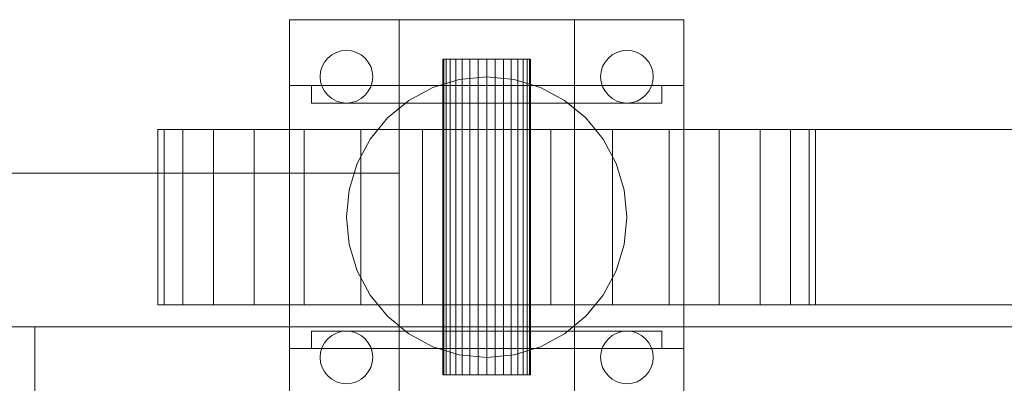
# Model space of a CAD drawing. Header units: millimetres. Extents: x -4738 to 65662, y -68080 to 6847.
# Tile 747 of 1056: x 26844 to 27068, y -17758 to -17675. Entities that reach past the tile are written whole.
import ezdxf

# ---------------------------------------------------------------- set-up
doc = ezdxf.new("R2010")
doc.units = ezdxf.units.MM
doc.layers.add('superior_bajante_movil', color=7, linetype='Continuous', lineweight=0)

msp = doc.modelspace()

# ---------------------------------------------------------------- linework, layer by layer
at = {"layer": 'superior_bajante_movil'}
for p, q in [((26905.067, -17765), (26905.067, -17675)), ((26905.067, -17675), (26995.067, -17675)), ((26930.067, -17980), (26930.067, -17675)), ((26930.067, -17675), (26970.067, -17675)), ((26970.067, -17675), (26970.067, -17980)), ((26995.067, -17675), (26995.067, -17765)), ((26913.825, -17683.757), (26914.734, -17683.011)), ((26914.734, -17683.011), (26915.771, -17682.457)), ((26915.771, -17682.457), (26916.897, -17682.115)), ((26916.897, -17682.115), (26918.067, -17682)), ((26918.067, -17682), (26919.238, -17682.115)), ((26919.238, -17682.115), (26920.364, -17682.457)), ((26920.364, -17682.457), (26921.401, -17683.011)), ((26921.401, -17683.011), (26922.31, -17683.757)), ((26977.825, -17683.757), (26978.734, -17683.011)), ((26978.734, -17683.011), (26979.771, -17682.457)), ((26979.771, -17682.457), (26980.897, -17682.115)), ((26980.897, -17682.115), (26982.067, -17682)), ((26982.067, -17682), (26983.238, -17682.115)), ((26983.238, -17682.115), (26984.364, -17682.457)), ((26984.364, -17682.457), (26985.401, -17683.011)), ((26985.401, -17683.011), (26986.31, -17683.757)), ((26912.524, -17685.704), (26913.079, -17684.667)), ((26913.079, -17684.667), (26913.825, -17683.757)), ((26922.31, -17683.757), (26923.056, -17684.667)), ((26923.056, -17684.667), (26923.611, -17685.704)), ((26940.26, -17684), (26940.067, -17684)), ((26940.067, -17684), (26940.067, -17756)), ((26940.829, -17684), (26940.26, -17684)), ((26940.26, -17684), (26940.26, -17756)), ((26941.753, -17684), (26940.829, -17684)), ((26940.829, -17684), (26940.829, -17756)), ((26942.996, -17684), (26941.753, -17684)), ((26941.753, -17684), (26941.753, -17756)), ((26944.512, -17684), (26942.996, -17684)), ((26942.996, -17684), (26942.996, -17756)), ((26946.241, -17684), (26944.512, -17684)), ((26944.512, -17684), (26944.512, -17756)), ((26948.117, -17684), (26946.241, -17684)), ((26946.241, -17684), (26946.241, -17756)), ((26950.067, -17684), (26948.117, -17684)), ((26948.117, -17684), (26948.117, -17756)), ((26952.018, -17684), (26950.067, -17684)), ((26950.067, -17684), (26950.067, -17756)), ((26953.894, -17684), (26952.018, -17684)), ((26952.018, -17684), (26952.018, -17756)), ((26955.623, -17684), (26953.894, -17684)), ((26953.894, -17684), (26953.894, -17756)), ((26957.139, -17684), (26955.623, -17684)), ((26955.623, -17684), (26955.623, -17756)), ((26958.382, -17684), (26957.139, -17684)), ((26957.139, -17684), (26957.139, -17756)), ((26959.306, -17684), (26958.382, -17684)), ((26958.382, -17684), (26958.382, -17756)), ((26959.875, -17684), (26959.306, -17684)), ((26959.306, -17684), (26959.306, -17756)), ((26959.875, -17684), (26960.067, -17684)), ((26959.875, -17684), (26959.875, -17756)), ((26960.067, -17756), (26960.067, -17684)), ((26976.524, -17685.704), (26977.079, -17684.667)), ((26977.079, -17684.667), (26977.825, -17683.757)), ((26986.31, -17683.757), (26987.056, -17684.667)), ((26987.056, -17684.667), (26987.611, -17685.704)), ((26912.067, -17688), (26912.183, -17686.829)), ((26912.183, -17686.829), (26912.524, -17685.704)), ((26923.611, -17685.704), (26923.952, -17686.829)), ((26923.952, -17686.829), (26924.067, -17688)), ((26976.067, -17688), (26976.183, -17686.829)), ((26976.183, -17686.829), (26976.524, -17685.704)), ((26987.611, -17685.704), (26987.952, -17686.829)), ((26987.952, -17686.829), (26988.067, -17688)), ((26912.183, -17689.171), (26912.067, -17688)), ((26912.524, -17690.296), (26912.183, -17689.171)), ((26923.952, -17689.171), (26923.611, -17690.296)), ((26924.067, -17688), (26923.952, -17689.171)), ((26937.822, -17690.436), (26943.825, -17688.615)), ((26943.825, -17688.615), (26950.067, -17688)), ((26950.067, -17688), (26956.31, -17688.615)), ((26956.31, -17688.615), (26962.313, -17690.436)), ((26976.183, -17689.171), (26976.067, -17688)), ((26976.524, -17690.296), (26976.183, -17689.171)), ((26987.952, -17689.171), (26987.611, -17690.296)), ((26988.067, -17688), (26987.952, -17689.171)), ((26905.067, -17750), (26905.067, -17690)), ((26905.067, -17690), (26995.067, -17690)), ((26910.067, -17694), (26910.067, -17690)), ((26910.067, -17690), (26990.067, -17690)), ((26913.079, -17691.333), (26912.524, -17690.296)), ((26913.825, -17692.243), (26913.079, -17691.333)), ((26923.056, -17691.333), (26922.31, -17692.243)), ((26923.611, -17690.296), (26923.056, -17691.333)), ((26932.289, -17693.393), (26937.822, -17690.436)), ((26962.313, -17690.436), (26967.846, -17693.393)), ((26977.079, -17691.333), (26976.524, -17690.296)), ((26977.825, -17692.243), (26977.079, -17691.333)), ((26987.056, -17691.333), (26986.31, -17692.243)), ((26987.611, -17690.296), (26987.056, -17691.333)), ((26990.067, -17690), (26990.067, -17694)), ((26995.067, -17690), (26995.067, -17750)), ((26990.067, -17694), (26910.067, -17694)), ((26914.734, -17692.989), (26913.825, -17692.243)), ((26915.771, -17693.543), (26914.734, -17692.989)), ((26916.897, -17693.885), (26915.771, -17693.543)), ((26918.067, -17694), (26916.897, -17693.885)), ((26919.238, -17693.885), (26918.067, -17694)), ((26920.364, -17693.543), (26919.238, -17693.885)), ((26921.401, -17692.989), (26920.364, -17693.543)), ((26922.31, -17692.243), (26921.401, -17692.989)), ((26927.44, -17697.373), (26932.289, -17693.393)), ((26967.846, -17693.393), (26972.695, -17697.373)), ((26978.734, -17692.989), (26977.825, -17692.243)), ((26979.771, -17693.543), (26978.734, -17692.989)), ((26980.897, -17693.885), (26979.771, -17693.543)), ((26982.067, -17694), (26980.897, -17693.885)), ((26983.238, -17693.885), (26982.067, -17694)), ((26984.364, -17693.543), (26983.238, -17693.885)), ((26985.401, -17692.989), (26984.364, -17693.543)), ((26986.31, -17692.243), (26985.401, -17692.989)), ((26923.46, -17702.222), (26927.44, -17697.373)), ((26972.695, -17697.373), (26976.675, -17702.222)), ((26876.509, -17700), (26875.067, -17700)), ((26875.067, -17700), (26875.067, -17740)), ((26880.777, -17700), (26876.509, -17700)), ((26876.509, -17700), (26876.509, -17740)), ((26887.707, -17700), (26880.777, -17700)), ((26880.777, -17700), (26880.777, -17740)), ((26897.034, -17700), (26887.707, -17700)), ((26887.707, -17700), (26887.707, -17740)), ((26908.4, -17700), (26897.034, -17700)), ((26897.034, -17700), (26897.034, -17740)), ((26921.366, -17700), (26908.4, -17700)), ((26908.4, -17700), (26908.4, -17740)), ((26935.436, -17700), (26921.366, -17700)), ((26921.366, -17700), (26921.366, -17740)), ((26950.067, -17700), (26935.436, -17700)), ((26935.436, -17700), (26935.436, -17740)), ((26950.067, -17740), (26950.067, -17700)), ((26950.067, -17700), (28253.576, -17700)), ((26964.699, -17700), (26950.067, -17700)), ((26978.769, -17700), (26964.699, -17700)), ((26964.699, -17700), (26964.699, -17740)), ((26991.735, -17700), (26978.769, -17700)), ((26978.769, -17700), (26978.769, -17740)), ((27003.1, -17700), (26991.735, -17700)), ((26991.735, -17700), (26991.735, -17740)), ((27012.428, -17700), (27003.1, -17700)), ((27003.1, -17700), (27003.1, -17740)), ((27019.358, -17700), (27012.428, -17700)), ((27012.428, -17700), (27012.428, -17740)), ((27023.626, -17700), (27019.358, -17700)), ((27019.358, -17700), (27019.358, -17740)), ((27023.626, -17700), (27025.067, -17700)), ((27023.626, -17700), (27023.626, -17740)), ((27025.067, -17740), (27025.067, -17700)), ((26920.503, -17707.754), (26923.46, -17702.222)), ((26976.675, -17702.222), (26979.632, -17707.754)), ((26918.682, -17713.757), (26920.503, -17707.754)), ((26979.632, -17707.754), (26981.453, -17713.757)), ((26810.067, -17710), (26930.067, -17710)), ((26930.067, -17710), (26930.067, -17820)), ((26918.067, -17720), (26918.682, -17713.757)), ((26981.453, -17713.757), (26982.067, -17720)), ((26918.682, -17726.243), (26918.067, -17720)), ((26982.067, -17720), (26981.453, -17726.243)), ((26920.503, -17732.246), (26918.682, -17726.243)), ((26981.453, -17726.243), (26979.632, -17732.246)), ((26923.46, -17737.778), (26920.503, -17732.246)), ((26979.632, -17732.246), (26976.675, -17737.778)), ((26927.44, -17742.627), (26923.46, -17737.778)), ((26976.675, -17737.778), (26972.695, -17742.627)), ((26876.509, -17740), (26875.067, -17740)), ((26880.777, -17740), (26876.509, -17740)), ((26887.707, -17740), (26880.777, -17740)), ((26897.034, -17740), (26887.707, -17740)), ((26908.4, -17740), (26897.034, -17740)), ((26921.366, -17740), (26908.4, -17740)), ((26935.436, -17740), (26921.366, -17740)), ((26930.067, -17740), (26970.067, -17740)), ((26930.067, -17740), (26930.067, -17780)), ((26950.067, -17740), (26935.436, -17740)), ((28253.576, -17740), (26950.067, -17740)), ((26964.699, -17740), (26950.067, -17740)), ((26978.769, -17740), (26964.699, -17740)), ((26970.067, -17780), (26970.067, -17740)), ((26991.735, -17740), (26978.769, -17740)), ((27003.1, -17740), (26991.735, -17740)), ((27012.428, -17740), (27003.1, -17740)), ((27019.358, -17740), (27012.428, -17740)), ((27023.626, -17740), (27019.358, -17740)), ((27025.067, -17740), (27023.626, -17740)), ((26932.289, -17746.607), (26927.44, -17742.627)), ((26972.695, -17742.627), (26967.846, -17746.607)), ((28336.817, -17745), (26833.309, -17745)), ((26846.989, -17745), (26833.309, -17745)), ((26846.989, -17745), (28350.498, -17745)), ((26846.989, -17775), (26846.989, -17745)), ((26910.067, -17750), (26910.067, -17746)), ((26910.067, -17746), (26990.067, -17746)), ((26915.771, -17746.457), (26916.897, -17746.115)), ((26916.897, -17746.115), (26918.067, -17746)), ((26918.067, -17746), (26919.238, -17746.115)), ((26919.238, -17746.115), (26920.364, -17746.457)), ((26979.771, -17746.457), (26980.897, -17746.115)), ((26980.897, -17746.115), (26982.067, -17746)), ((26982.067, -17746), (26983.238, -17746.115)), ((26983.238, -17746.115), (26984.364, -17746.457)), ((26990.067, -17746), (26990.067, -17750)), ((26913.079, -17748.667), (26913.825, -17747.757)), ((26913.825, -17747.757), (26914.734, -17747.011)), ((26914.734, -17747.011), (26915.771, -17746.457)), ((26920.364, -17746.457), (26921.401, -17747.011)), ((26921.401, -17747.011), (26922.31, -17747.757)), ((26922.31, -17747.757), (26923.056, -17748.667)), ((26937.822, -17749.564), (26932.289, -17746.607)), ((26967.846, -17746.607), (26962.313, -17749.564)), ((26977.079, -17748.667), (26977.825, -17747.757)), ((26977.825, -17747.757), (26978.734, -17747.011)), ((26978.734, -17747.011), (26979.771, -17746.457)), ((26984.364, -17746.457), (26985.401, -17747.011)), ((26985.401, -17747.011), (26986.31, -17747.757)), ((26986.31, -17747.757), (26987.056, -17748.667)), ((26995.067, -17750), (26905.067, -17750)), ((26990.067, -17750), (26910.067, -17750)), ((26912.183, -17750.829), (26912.524, -17749.704)), ((26912.524, -17749.704), (26913.079, -17748.667)), ((26923.056, -17748.667), (26923.611, -17749.704)), ((26923.611, -17749.704), (26923.952, -17750.829)), ((26943.825, -17751.385), (26937.822, -17749.564)), ((26962.313, -17749.564), (26956.31, -17751.385)), ((26976.183, -17750.829), (26976.524, -17749.704)), ((26976.524, -17749.704), (26977.079, -17748.667)), ((26987.056, -17748.667), (26987.611, -17749.704)), ((26987.611, -17749.704), (26987.952, -17750.829)), ((26912.067, -17752), (26912.183, -17750.829)), ((26912.183, -17753.171), (26912.067, -17752)), ((26923.952, -17750.829), (26924.067, -17752)), ((26924.067, -17752), (26923.952, -17753.171)), ((26950.067, -17752), (26943.825, -17751.385)), ((26956.31, -17751.385), (26950.067, -17752)), ((26976.067, -17752), (26976.183, -17750.829)), ((26976.183, -17753.171), (26976.067, -17752)), ((26987.952, -17750.829), (26988.067, -17752)), ((26988.067, -17752), (26987.952, -17753.171)), ((26912.524, -17754.296), (26912.183, -17753.171)), ((26913.079, -17755.333), (26912.524, -17754.296)), ((26923.611, -17754.296), (26923.056, -17755.333)), ((26923.952, -17753.171), (26923.611, -17754.296)), ((26976.524, -17754.296), (26976.183, -17753.171)), ((26977.079, -17755.333), (26976.524, -17754.296)), ((26987.611, -17754.296), (26987.056, -17755.333)), ((26987.952, -17753.171), (26987.611, -17754.296)), ((26913.825, -17756.243), (26913.079, -17755.333)), ((26914.734, -17756.989), (26913.825, -17756.243)), ((26915.771, -17757.543), (26914.734, -17756.989)), ((26921.401, -17756.989), (26920.364, -17757.543)), ((26922.31, -17756.243), (26921.401, -17756.989)), ((26923.056, -17755.333), (26922.31, -17756.243)), ((26940.26, -17756), (26940.067, -17756)), ((26940.829, -17756), (26940.26, -17756)), ((26941.753, -17756), (26940.829, -17756)), ((26942.996, -17756), (26941.753, -17756)), ((26944.512, -17756), (26942.996, -17756)), ((26946.241, -17756), (26944.512, -17756)), ((26948.117, -17756), (26946.241, -17756)), ((26950.067, -17756), (26948.117, -17756)), ((26952.018, -17756), (26950.067, -17756)), ((26953.894, -17756), (26952.018, -17756)), ((26955.623, -17756), (26953.894, -17756)), ((26957.139, -17756), (26955.623, -17756)), ((26958.382, -17756), (26957.139, -17756)), ((26959.306, -17756), (26958.382, -17756)), ((26959.875, -17756), (26959.306, -17756)), ((26960.067, -17756), (26959.875, -17756)), ((26977.825, -17756.243), (26977.079, -17755.333)), ((26978.734, -17756.989), (26977.825, -17756.243)), ((26979.771, -17757.543), (26978.734, -17756.989)), ((26985.401, -17756.989), (26984.364, -17757.543)), ((26986.31, -17756.243), (26985.401, -17756.989)), ((26987.056, -17755.333), (26986.31, -17756.243)), ((26916.897, -17757.885), (26915.771, -17757.543)), ((26918.067, -17758), (26916.897, -17757.885)), ((26919.238, -17757.885), (26918.067, -17758)), ((26920.364, -17757.543), (26919.238, -17757.885)), ((26980.897, -17757.885), (26979.771, -17757.543)), ((26982.067, -17758), (26980.897, -17757.885)), ((26983.238, -17757.885), (26982.067, -17758)), ((26984.364, -17757.543), (26983.238, -17757.885))]:
    msp.add_line(p, q, dxfattribs=at)

doc.saveas('drawing.dxf')
